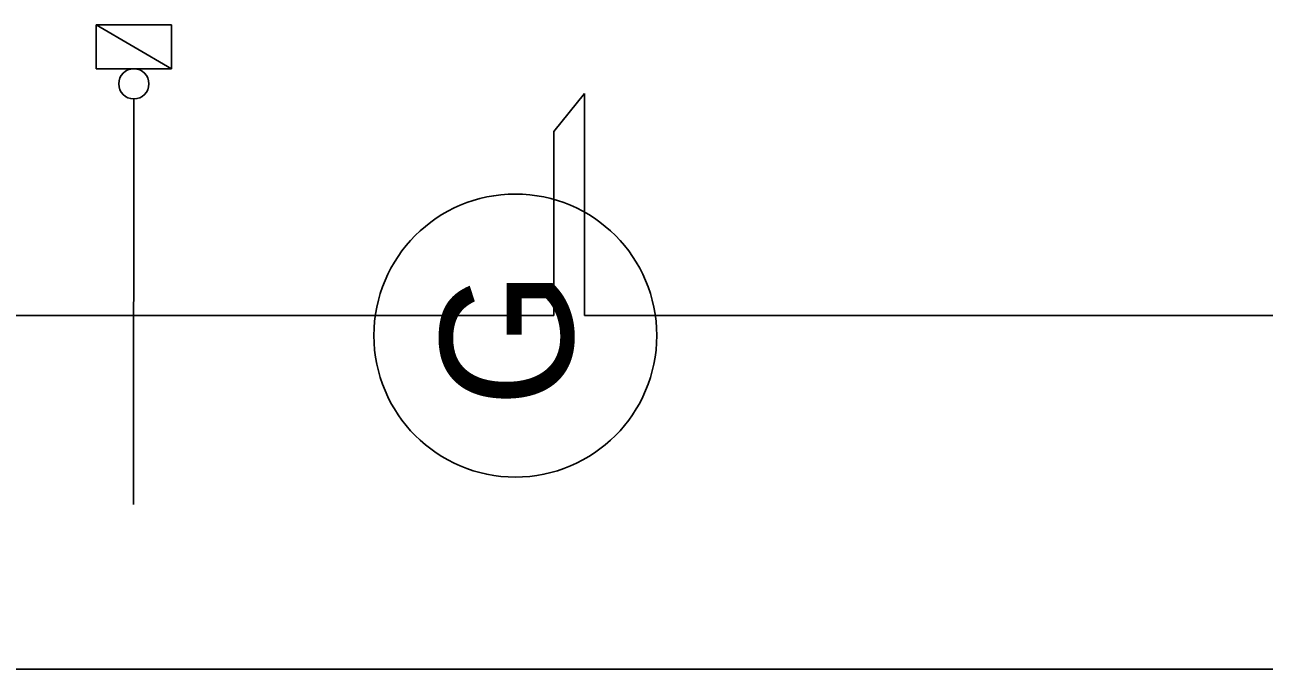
# Model space of a CAD drawing. Extents: x -264222 to -263592, y -1242345 to -1242048.
# Drawn here: x -263879.77 to -263871.58, y -1242082.64 to -1242078.38 of the extents above; entities that cross this region are included whole.
import ezdxf

# ---------------------------------------------------------------- set-up
doc = ezdxf.new("R2010")
doc.units = 0
for name, color, linetype in [('HESCON_OSI_STAVBY_KFA', 7, 'Continuous'), ('KFA_2D_SITUACIA_DSP', 7, 'Continuous'), ('KFA_SO_62-1_VO_TRASA_KABLOV_PROJEKT', 7, 'Continuous')]:
    doc.layers.add(name, color=color, linetype=linetype)

msp = doc.modelspace()

# ---------------------------------------------------------------- linework, layer by layer
at = {"layer": 'HESCON_OSI_STAVBY_KFA'}
msp.add_circle((-263876.5276, -1242080.4357), 0.9349, dxfattribs=at)
at = {"layer": 'KFA_2D_SITUACIA_DSP'}
for p, q in [((-263879.2993, -1242078.6727), (-263879.2993, -1242078.3827)), ((-263879.2993, -1242078.3827), (-263878.7993, -1242078.3827)), ((-263878.7993, -1242078.6727), (-263879.2993, -1242078.3827)), ((-263878.7993, -1242078.6727), (-263879.2993, -1242078.3827)), ((-263879.2993, -1242078.3827), (-263879.2993, -1242078.6727)), ((-263878.7993, -1242078.3827), (-263878.7993, -1242078.6727)), ((-263878.7993, -1242078.6727), (-263879.2993, -1242078.6727)), ((-263879.2993, -1242078.6727), (-263878.7993, -1242078.6727)), ((-263879.0493, -1242078.8727), (-263879.0505, -1242081.5522)), ((-263788.1428, -1242082.6399), (-263924.1428, -1242082.6399))]:
    msp.add_line(p, q, dxfattribs=at)
msp.add_circle((-263879.0493, -1242078.7727), 0.1, dxfattribs=at)
at = {"layer": 'KFA_SO_62-1_VO_TRASA_KABLOV_PROJEKT'}
for p, q in [((-263876.07, -1242078.837), (-263876.274, -1242079.087)), ((-263876.07, -1242080.303), (-263876.07, -1242078.837)), ((-263876.274, -1242079.087), (-263876.274, -1242080.304)), ((-263876.274, -1242080.304), (-263895.58, -1242080.304)), ((-263853.825, -1242080.303), (-263876.07, -1242080.303))]:
    msp.add_line(p, q, dxfattribs=at)

# ---------------------------------------------------------------- texts
at = {"layer": 'HESCON_OSI_STAVBY_KFA'}
msp.add_text('G', height=0.875, rotation=90, dxfattribs=at).set_placement((-263876.147, -1242080.9111))

doc.saveas('drawing.dxf')
